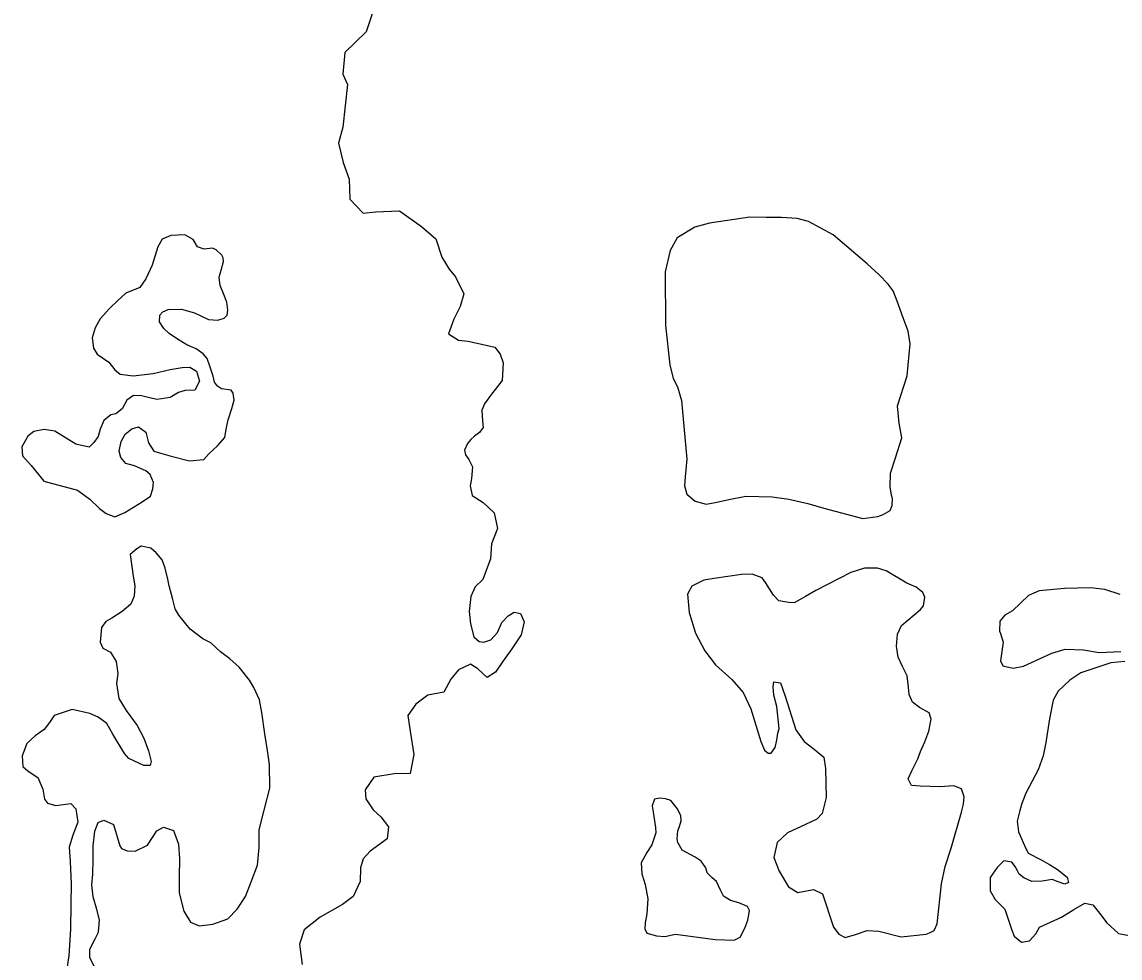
# Model space of a CAD drawing. Extents: x -492261 to -432772, y 1441225 to 1452922.
# Drawn here: x -458524.8 to -458432.9, y 1451555.9 to 1451634.2 of the extents above; entities that cross this region are included whole.
import ezdxf

# ---------------------------------------------------------------- set-up
doc = ezdxf.new("R2010")
doc.units = 0
doc.layers.add('Default', color=7, linetype='Continuous')

msp = doc.modelspace()

# ---------------------------------------------------------------- linework, layer by layer
at = {"layer": 'Default'}
for points in [[(-458495.443, 1451635.052), (-458496.007, 1451633.379), (-458497.799, 1451631.654), (-458497.96, 1451629.817), (-458497.571, 1451628.965), (-458497.953, 1451625.406), (-458498.324, 1451624.052), (-458497.919, 1451622.427), (-458497.433, 1451621.033), (-458497.37, 1451619.372), (-458496.26, 1451618.191), (-458495.234, 1451618.297), (-458493.208, 1451618.395), (-458491.382, 1451617.084), (-458490.161, 1451616.048), (-458489.672, 1451614.511), (-458489.051, 1451613.521), (-458488.524, 1451612.872), (-458487.837, 1451611.453), (-458488.129, 1451610.387), (-458488.678, 1451609.317), (-458489.109, 1451608.105), (-458488.27, 1451607.577), (-458487.468, 1451607.478), (-458485.23, 1451606.978), (-458484.79, 1451606.414), (-458484.546, 1451605.674), (-458484.629, 1451604.183), (-458485.602, 1451602.932), (-458486.102, 1451602.234), (-458486.319, 1451601.714), (-458486.265, 1451600.781)], [(-458454.084, 1451613.959), (-458456.93, 1451616.379), (-458458.989, 1451617.503), (-458459.939, 1451617.738), (-458461.229, 1451617.849), (-458462.516, 1451617.846), (-458463.889, 1451617.869), (-458467.279, 1451617.355), (-458468.501, 1451617.037), (-458469.965, 1451616.141), (-458470.567, 1451615.065), (-458470.979, 1451613.277), (-458470.951, 1451608.804), (-458470.581, 1451605.516), (-458470.295, 1451604.376), (-458469.933, 1451603.668), (-458469.618, 1451602.529), (-458469.178, 1451597.608), (-458469.313, 1451596.142), (-458469.351, 1451595.395), (-458469.161, 1451594.683), (-458468.46, 1451594.099), (-458467.539, 1451593.863), (-458466.799, 1451593.996), (-458465.518, 1451594.258), (-458464.238, 1451594.519), (-458462.035, 1451594.459), (-458460.628, 1451594.264), (-458459.046, 1451593.902), (-458457.692, 1451593.506), (-458454.438, 1451592.64), (-458453.185, 1451592.815), (-458452.732, 1451592.998), (-458452.14, 1451593.328), (-458451.978, 1451593.734), (-458451.965, 1451594.336), (-458452.029, 1451594.593), (-458452.161, 1451595.306), (-458452.133, 1451596.454), (-458451.708, 1451597.726), (-458451.179, 1451599.402), (-458451.382, 1451600.63), (-458451.533, 1451602.089), (-458450.739, 1451604.575), (-458450.464, 1451607.277), (-458450.634, 1451608.334), (-458451.063, 1451609.442), (-458451.556, 1451610.834), (-458451.892, 1451611.686), (-458452.307, 1451612.249), (-458453.07, 1451613.033), (-458454.084, 1451613.959)], [(-458508.087, 1451614.689), (-458508.556, 1451615.136), (-458508.874, 1451615.271), (-458509.559, 1451615.197), (-458510.107, 1451615.384), (-458510.494, 1451616.005), (-458511.19, 1451616.389), (-458512.361, 1451616.332), (-458513.069, 1451616.027), (-458513.424, 1451615.388), (-458513.9, 1451613.856), (-458514.442, 1451612.696), (-458514.938, 1451611.966), (-458516.128, 1451611.507), (-458516.798, 1451610.888), (-458517.496, 1451610.211), (-458518.275, 1451609.36), (-458518.685, 1451608.604), (-458518.921, 1451607.767), (-458518.813, 1451606.909), (-458518.514, 1451606.401), (-458517.525, 1451605.737), (-458517.023, 1451605.09), (-458516.584, 1451604.728), (-458515.494, 1451604.583), (-458513.841, 1451604.796), (-458512.419, 1451605.118), (-458511.394, 1451605.287), (-458510.765, 1451605.303), (-458510.213, 1451604.972), (-458509.964, 1451604.147), (-458510.345, 1451603.392), (-458511.145, 1451603.372), (-458511.712, 1451603.186), (-458512.416, 1451602.767), (-458513.499, 1451602.597), (-458514.132, 1451602.753), (-458514.794, 1451602.909), (-458515.481, 1451602.949), (-458516.043, 1451602.562), (-458516.425, 1451601.836), (-458516.958, 1451601.421), (-458517.384, 1451601.325), (-458517.944, 1451600.852), (-458518.269, 1451600.127), (-458518.425, 1451599.521), (-458518.783, 1451598.996), (-458519.174, 1451598.613), (-458520.296, 1451598.872), (-458522.068, 1451599.947), (-458522.958, 1451600.097), (-458523.812, 1451599.932), (-458524.317, 1451599.547), (-458524.809, 1451598.645), (-458524.761, 1451597.901), (-458524.026, 1451597.088), (-458523.434, 1451596.328), (-458522.991, 1451595.766), (-458520.17, 1451595.033), (-458519.12, 1451594.256), (-458518.328, 1451593.473), (-458517.774, 1451593.057), (-458517.024, 1451592.788), (-458516.204, 1451593.153), (-458514.74, 1451594.049), (-458514.065, 1451594.525), (-458513.852, 1451595.132), (-458513.808, 1451595.65), (-458514.083, 1451596.331), (-458514.434, 1451596.638), (-458515.388, 1451597.044), (-458516.108, 1451597.256), (-458516.521, 1451597.762), (-458516.677, 1451598.274), (-458516.498, 1451599.081), (-458516.171, 1451599.72), (-458515.61, 1451600.164), (-458515.042, 1451600.322), (-458514.43, 1451599.878), (-458514.208, 1451598.995), (-458513.761, 1451598.289), (-458513.098, 1451598.076), (-458512.32, 1451597.866), (-458510.795, 1451597.474), (-458509.596, 1451597.59), (-458509.179, 1451598.059), (-458508.453, 1451598.736), (-458507.842, 1451599.44), (-458507.716, 1451600.131), (-458507.565, 1451600.909), (-458507.246, 1451601.863)], [(-458507.246, 1451601.863), (-458507.063, 1451602.556), (-458507.135, 1451603.128), (-458507.313, 1451603.381), (-458508.117, 1451603.505), (-458508.437, 1451603.726), (-458508.703, 1451604.064), (-458508.801, 1451604.549), (-458509.05, 1451605.317), (-458509.296, 1451606.027), (-458509.65, 1451606.42), (-458510.232, 1451606.836), (-458511.013, 1451607.189), (-458511.797, 1451607.657), (-458512.496, 1451608.127), (-458512.935, 1451608.546), (-458513.293, 1451609.111), (-458513.278, 1451609.656), (-458513.028, 1451609.949), (-458512.575, 1451610.133), (-458511.461, 1451610.16), (-458510.367, 1451609.872), (-458509.787, 1451609.571), (-458509.208, 1451609.299), (-458508.406, 1451609.232), (-458507.896, 1451609.417), (-458507.644, 1451609.653), (-458507.57, 1451610.085), (-458507.649, 1451610.742), (-458507.917, 1451611.395), (-458508.222, 1451612.133), (-458508.298, 1451612.848), (-458508.141, 1451613.426), (-458507.93, 1451614.148), (-458507.967, 1451614.462), (-458508.087, 1451614.689)], [(-458486.265, 1451600.781), (-458486.216, 1451600.254), (-458486.504, 1451599.852), (-458486.939, 1451599.529), (-458487.251, 1451599.266), (-458487.524, 1451598.912), (-458487.767, 1451598.361), (-458487.688, 1451597.979), (-458487.405, 1451597.596), (-458487.103, 1451596.972), (-458487.192, 1451595.995), (-458487.291, 1451595.391), (-458487.127, 1451594.563), (-458486.197, 1451593.984), (-458485.289, 1451593.118), (-458484.998, 1451591.806), (-458485.509, 1451590.532), (-458485.591, 1451589.268), (-458486.234, 1451587.56), (-458486.876, 1451586.942), (-458487.256, 1451586.13), (-458487.395, 1451584.864), (-458487.283, 1451583.835), (-458486.998, 1451582.752), (-458486.531, 1451582.362), (-458486.158, 1451582.314), (-458485.562, 1451582.501), (-458485.005, 1451583.117), (-458484.655, 1451583.957), (-458484.126, 1451584.515), (-458483.619, 1451584.815), (-458483.073, 1451584.714), (-458482.769, 1451584.004), (-458483.027, 1451582.908), (-458483.798, 1451581.742), (-458484.6, 1451580.661), (-458485.178, 1451579.787), (-458485.882, 1451579.339), (-458486.644, 1451580.066), (-458487.283, 1451580.451), (-458488.272, 1451579.997), (-458488.91, 1451579.206), (-458489.511, 1451578.131), (-458490.849, 1451577.868), (-458491.859, 1451577.126), (-458492.521, 1451576.163), (-458492.316, 1451574.849), (-458492.009, 1451572.907), (-458492.312, 1451571.322), (-458493.655, 1451571.289), (-458495.364, 1451571.017), (-458496.08, 1451569.938), (-458496.033, 1451569.194), (-458495.409, 1451568.263), (-458494.765, 1451567.677), (-458494.143, 1451566.861), (-458494.232, 1451565.855), (-458495.664, 1451564.816), (-458496.248, 1451564.171), (-458496.486, 1451563.419), (-458496.514, 1451562.271), (-458497.083, 1451561.024), (-458497.981, 1451560.342), (-458499.842, 1451559.293), (-458501.187, 1451558.227), (-458501.586, 1451557.041), (-458501.371, 1451555.326)], [(-458512.502, 1451587.022), (-458512.601, 1451587.565), (-458512.825, 1451588.505), (-458513.072, 1451589.187), (-458513.573, 1451589.777), (-458514.012, 1451590.168), (-458514.846, 1451590.348), (-458515.183, 1451590.11), (-458515.743, 1451589.637), (-458515.497, 1451587.837), (-458515.361, 1451587.009), (-458515.425, 1451586.147), (-458515.694, 1451585.481), (-458516.422, 1451584.86), (-458517.295, 1451584.323), (-458517.802, 1451584.023), (-458518.161, 1451583.527), (-458518.272, 1451582.291), (-458518.031, 1451581.81), (-458517.393, 1451581.453), (-458516.916, 1451580.69), (-458516.776, 1451579.69), (-458516.898, 1451578.856), (-458516.694, 1451577.599), (-458516.097, 1451576.581), (-458515.178, 1451575.343), (-458514.608, 1451574.267), (-458514.209, 1451573.216), (-458513.986, 1451572.304), (-458514.092, 1451571.986), (-458514.607, 1451571.973), (-458515.851, 1451572.573), (-458516.234, 1451572.994), (-458517.19, 1451574.604), (-458517.699, 1451575.509), (-458518.428, 1451576.036), (-458519.122, 1451576.334), (-458520.617, 1451576.67), (-458522.12, 1451576.174), (-458522.506, 1451575.591), (-458522.948, 1451575.006), (-458523.707, 1451574.471), (-458524.405, 1451573.823), (-458524.779, 1451572.781), (-458524.728, 1451571.894), (-458524.289, 1451571.503), (-458523.475, 1451570.979), (-458523.05, 1451570.014), (-458522.914, 1451569.157), (-458522.677, 1451568.819), (-458521.986, 1451568.636), (-458520.732, 1451568.81), (-458520.291, 1451568.362), (-458520.12, 1451567.248), (-458520.55, 1451566.148), (-458520.867, 1451565.136), (-458520.78, 1451563.963), (-458520.703, 1451562.072), (-458520.717, 1451560.38), (-458520.75, 1451558.286), (-458520.894, 1451556.074), (-458521.089, 1451554.779)], [(-458450.747, 1451587.237), (-458452.473, 1451588.279), (-458453.222, 1451588.49), (-458454.309, 1451588.491), (-458455.443, 1451588.119), (-458458.379, 1451586.612), (-458459.225, 1451586.133), (-458460.183, 1451585.593), (-458460.641, 1451585.61), (-458461.475, 1451585.761), (-458461.916, 1451586.238), (-458462.571, 1451587.282), (-458462.867, 1451587.677), (-458463.705, 1451588), (-458464.591, 1451587.978), (-458466.87, 1451587.634), (-458467.753, 1451587.498), (-458468.741, 1451586.986), (-458469.096, 1451586.317), (-458468.971, 1451584.772), (-458468.441, 1451583.065), (-458467.659, 1451581.564), (-458466.772, 1451580.411), (-458465.397, 1451579.183), (-458464.454, 1451578.088), (-458463.818, 1451576.728), (-458462.977, 1451573.996), (-458462.672, 1451573.258), (-458462.351, 1451573.008), (-458462.094, 1451573.014), (-458461.762, 1451573.481), (-458461.636, 1451574.115), (-458461.536, 1451574.691), (-458461.431, 1451575.067), (-458461.621, 1451576.926), (-458461.874, 1451577.866), (-458461.949, 1451578.552), (-458461.874, 1451578.984), (-458461.329, 1451578.912), (-458460.928, 1451577.774), (-458460.056, 1451574.957), (-458459.345, 1451574), (-458458.499, 1451573.362), (-458457.71, 1451572.693), (-458457.571, 1451571.721), (-458457.51, 1451569.314), (-458457.847, 1451567.958), (-458458.293, 1451567.488), (-458459.225, 1451567.035), (-458460.751, 1451566.338), (-458461.617, 1451565.542), (-458461.871, 1451564.274), (-458461.442, 1451563.138), (-458460.665, 1451561.838), (-458459.881, 1451561.37), (-458458.572, 1451561.603), (-458457.819, 1451561.249), (-458456.89, 1451558.462), (-458456.446, 1451557.871), (-458455.924, 1451557.597), (-458455.044, 1451557.848), (-458454.081, 1451558.187), (-458453.107, 1451558.126), (-458451.236, 1451557.656), (-458449.125, 1451557.88), (-458448.87, 1451557.973), (-458448.475, 1451558.183), (-458448.203, 1451558.735), (-458447.859, 1451562.07), (-458447.554, 1451563.54), (-458447.049, 1451565.072), (-458446.182, 1451568.076), (-458445.999, 1451568.74), (-458445.958, 1451569.372), (-458446.174, 1451570.026), (-458446.81, 1451570.268), (-458447.981, 1451570.21), (-458448.81, 1451570.218), (-458449.641, 1451570.255), (-458450.357, 1451570.323), (-458450.628, 1451570.862), (-458450.331, 1451571.528), (-458449.842, 1451572.544), (-458449.6, 1451573.152), (-458449.249, 1451573.964), (-458448.9, 1451574.862), (-458448.725, 1451575.87)], [(-458518.838, 1451564.068), (-458518.84, 1451565.273), (-458518.699, 1451566.481), (-458518.432, 1451567.204), (-458517.951, 1451567.417), (-458517.14, 1451567.035), (-458516.609, 1451565.271), (-458516.489, 1451565.044), (-458515.998, 1451564.856), (-458515.339, 1451564.815), (-458514.294, 1451565.328), (-458513.524, 1451566.523), (-458512.96, 1451566.824), (-458512.124, 1451566.558), (-458511.694, 1451565.393), (-458511.634, 1451564.161), (-458511.654, 1451562.698), (-458511.647, 1451561.322), (-458511.265, 1451559.783), (-458510.698, 1451558.88), (-458509.975, 1451558.554), (-458508.835, 1451558.697), (-458507.588, 1451559.158), (-458506.808, 1451559.951), (-458506.092, 1451561.03), (-458505.636, 1451562.246), (-458505.1, 1451563.635), (-458504.966, 1451565.13), (-458504.946, 1451566.593), (-458504.531, 1451568.237), (-458504.063, 1451570.084), (-458504.085, 1451572.062), (-458504.258, 1451573.234), (-458504.493, 1451574.633), (-458504.739, 1451576.405), (-458504.938, 1451577.489), (-458505.393, 1451578.51), (-458505.752, 1451579.132), (-458506.637, 1451580.2), (-458507.398, 1451580.898), (-458508.185, 1451581.481), (-458509.005, 1451582.234), (-458509.672, 1451582.591), (-458510.722, 1451583.396), (-458511.667, 1451584.548), (-458511.995, 1451585.085), (-458512.187, 1451585.883), (-458512.502, 1451587.022)], [(-458448.725, 1451575.87), (-458448.881, 1451576.382), (-458449.694, 1451576.849), (-458450.277, 1451577.293), (-458450.551, 1451577.918), (-458450.624, 1451578.547), (-458450.734, 1451579.49), (-458451.125, 1451580.255), (-458451.488, 1451581.048), (-458451.626, 1451581.963), (-458451.537, 1451582.968), (-458451.212, 1451583.693), (-458449.616, 1451585.023), (-458449.367, 1451585.345), (-458449.242, 1451586.065), (-458449.424, 1451586.462), (-458449.979, 1451586.907), (-458450.747, 1451587.237)], [(-458432.9, 1451586.293), (-458434.18, 1451586.72), (-458435.385, 1451586.862), (-458437.556, 1451586.78), (-458439.668, 1451586.584), (-458440.573, 1451586.217), (-458441.913, 1451584.922), (-458442.562, 1451584.562), (-458442.978, 1451584.064), (-458442.985, 1451583.233), (-458442.923, 1451583.033), (-458442.704, 1451582.293), (-458442.922, 1451580.74), (-458442.711, 1451580.315), (-458441.849, 1451580.135), (-458440.995, 1451580.3), (-458438.62, 1451581.391), (-458437.513, 1451581.705), (-458435.968, 1451581.658), (-458434.646, 1451581.432), (-458432.847, 1451581.535)], [(-458432.511, 1451580.683), (-458433.681, 1451580.568), (-458436.204, 1451579.731), (-458437.104, 1451579.135), (-458438.081, 1451578.193), (-458438.52, 1451577.437), (-458438.823, 1451575.881), (-458439.116, 1451573.895), (-458439.345, 1451572.799), (-458439.773, 1451571.613), (-458440.781, 1451569.667), (-458441.131, 1451568.798), (-458441.288, 1451568.22), (-458441.522, 1451567.326), (-458441.414, 1451566.439), (-458440.898, 1451565.277), (-458440.596, 1451564.653), (-458439.524, 1451564.078), (-458438.827, 1451563.694), (-458438.131, 1451563.281), (-458437.342, 1451562.641), (-458437.216, 1451562.185), (-458437.528, 1451562.063), (-458438.076, 1451562.25), (-458438.595, 1451562.438), (-458439.421, 1451562.302), (-458440.279, 1451562.281), (-458440.973, 1451562.579), (-458441.352, 1451562.885), (-458441.502, 1451563.168), (-458441.683, 1451563.537), (-458441.979, 1451563.902), (-458442.639, 1451564), (-458443.197, 1451563.442), (-458443.776, 1451562.624), (-458443.776, 1451561.506), (-458443.357, 1451560.771), (-458442.564, 1451559.959), (-458441.976, 1451558.196), (-458441.764, 1451557.714), (-458441.15, 1451557.213), (-458440.495, 1451557.315), (-458439.967, 1451557.902), (-458439.638, 1451558.455), (-458437.801, 1451559.303), (-458436.787, 1451559.93), (-458435.857, 1451560.47), (-458435.195, 1451560.314), (-458434.635, 1451559.64), (-458434.013, 1451558.824), (-458433.047, 1451557.93), (-458431.266, 1451557.602)], [(-458470.518, 1451569.058), (-458470.958, 1451569.199), (-458471.417, 1451569.245), (-458471.872, 1451569.176), (-458472.058, 1451568.598), (-458471.921, 1451567.712), (-458471.783, 1451566.798), (-458471.772, 1451566.34), (-458472.09, 1451565.357), (-458472.502, 1451564.716), (-458472.995, 1451563.843), (-458472.943, 1451562.927), (-458472.662, 1451562.016), (-458472.432, 1451560.818), (-458472.515, 1451559.583), (-458472.666, 1451558.805), (-458472.683, 1451558.317), (-458472.502, 1451557.948), (-458471.696, 1451557.739), (-458471.008, 1451557.67), (-458470.126, 1451557.864), (-458466.798, 1451557.431), (-458465.194, 1451557.356), (-458464.715, 1451557.626), (-458464.305, 1451558.381), (-458464.065, 1451559.047), (-458463.937, 1451559.652), (-458463.914, 1451559.853), (-458464.094, 1451560.193), (-458464.816, 1451560.491), (-458465.507, 1451560.674), (-458466.089, 1451561.061), (-458466.359, 1451561.542), (-458466.692, 1451562.279), (-458467.043, 1451562.586), (-458467.454, 1451563.006), (-458467.58, 1451563.433), (-458467.965, 1451563.968), (-458468.46, 1451564.3), (-458469.562, 1451564.903), (-458469.921, 1451565.554), (-458469.986, 1451565.839), (-458469.918, 1451566.529), (-458469.783, 1451566.876), (-458469.653, 1451567.367), (-458469.663, 1451567.768), (-458469.936, 1451568.364), (-458470.518, 1451569.058)], [(-458518.453, 1451554.587), (-458519.116, 1451555.889), (-458519.134, 1451556.606), (-458518.67, 1451557.477), (-458518.398, 1451558.029), (-458518.31, 1451559.063), (-458518.533, 1451559.947), (-458518.846, 1451561), (-458518.957, 1451562.001), (-458518.865, 1451562.892), (-458518.838, 1451564.068)]]:
    msp.add_lwpolyline(points, dxfattribs=at)

doc.saveas('drawing.dxf')
